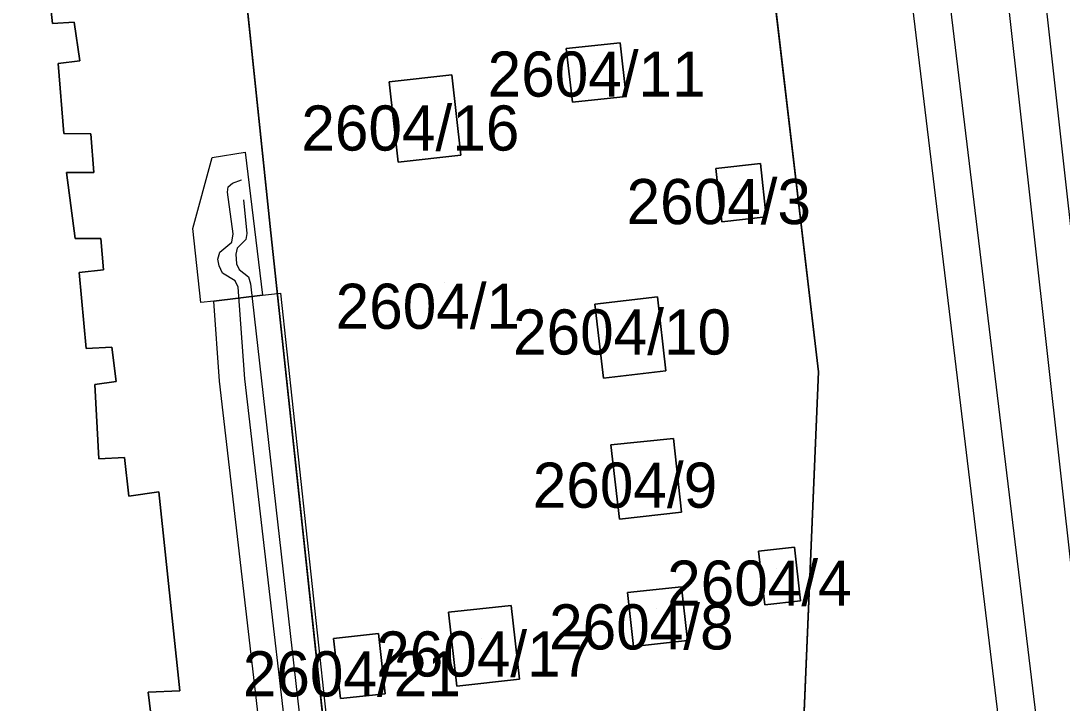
# Model space of a CAD drawing. Extents: x -263423 to -261326, y -1240067 to -1237864.
# Drawn here: x -263308.07 to -263261.89, y -1238978.06 to -1238947.82 of the extents above; entities that cross this region are included whole.
import ezdxf

# ---------------------------------------------------------------- set-up
doc = ezdxf.new("R2010")
doc.units = 0
for name, color, linetype in [('body_kn', 7, 'Continuous'), ('kladpar_druhypozemkov', 7, 'Continuous'), ('kladpar_hranice', 7, 'Continuous'), ('kladpar_parcelnecisla', 7, 'Continuous'), ('kladpar_plochy', 7, 'Continuous'), ('linie', 7, 'Continuous'), ('tarchy_linie', 7, 'Continuous')]:
    doc.layers.add(name, color=color, linetype=linetype)

msp = doc.modelspace()

# ---------------------------------------------------------------- linework, layer by layer
at = {"layer": 'body_kn'}
for p, q in [((-263306.66, -1238947.94), (-263306.66, -1238947.94)), ((-263305.7, -1238947.88), (-263305.7, -1238947.88)), ((-263281.49, -1238948.79), (-263281.49, -1238948.79)), ((-263283.88, -1238949.05), (-263283.88, -1238949.05)), ((-263283.88, -1238949.05), (-263283.88, -1238949.05)), ((-263306.41, -1238949.71), (-263306.41, -1238949.71)), ((-263305.45, -1238949.59), (-263305.45, -1238949.59)), ((-263288.96, -1238950.21), (-263288.96, -1238950.21)), ((-263291.74, -1238950.52), (-263291.74, -1238950.52)), ((-263291.74, -1238950.52), (-263291.74, -1238950.52)), ((-263281.22, -1238951.17), (-263281.22, -1238951.17)), ((-263283.61, -1238951.43), (-263283.61, -1238951.43)), ((-263306.16, -1238952.82), (-263306.16, -1238952.82)), ((-263304.96, -1238952.83), (-263304.96, -1238952.83)), ((-263299.58, -1238953.88), (-263299.58, -1238953.88)), ((-263298.12, -1238953.64), (-263298.12, -1238953.64)), ((-263288.56, -1238953.78), (-263288.56, -1238953.78)), ((-263291.34, -1238954.09), (-263291.34, -1238954.09)), ((-263277.25, -1238954.36), (-263277.25, -1238954.36)), ((-263277.25, -1238954.36), (-263277.25, -1238954.36)), ((-263275.27, -1238954.14), (-263275.27, -1238954.14)), ((-263306.04, -1238954.54), (-263306.04, -1238954.54)), ((-263304.83, -1238954.54), (-263304.83, -1238954.54)), ((-263298.28, -1238954.87), (-263298.28, -1238954.87)), ((-263298.87, -1238955.18), (-263298.87, -1238955.18)), ((-263298.68, -1238955.01), (-263298.68, -1238955.01)), ((-263298.91, -1238955.42), (-263298.91, -1238955.42)), ((-263298.2, -1238955.75), (-263298.2, -1238955.75)), ((-263276.99, -1238956.73), (-263276.99, -1238956.73)), ((-263275.01, -1238956.51), (-263275.01, -1238956.51)), ((-263300.44, -1238957.02), (-263300.44, -1238957.02)), ((-263305.66, -1238957.46), (-263305.66, -1238957.46)), ((-263304.52, -1238957.46), (-263304.52, -1238957.46)), ((-263298.72, -1238957.63), (-263298.72, -1238957.63)), ((-263298.66, -1238957.26), (-263298.66, -1238957.26)), ((-263298.09, -1238957.51), (-263298.09, -1238957.51)), ((-263298.05, -1238957.25), (-263298.05, -1238957.25)), ((-263296.98, -1238957.22), (-263296.98, -1238957.22)), ((-263299.24, -1238958.07), (-263299.24, -1238958.07)), ((-263298.47, -1238957.89), (-263298.47, -1238957.89)), ((-263299.33, -1238958.38), (-263299.33, -1238958.38)), ((-263298.54, -1238958.16), (-263298.54, -1238958.16)), ((-263298.5, -1238958.59), (-263298.5, -1238958.59)), ((-263305.48, -1238958.98), (-263305.48, -1238958.98)), ((-263304.4, -1238958.85), (-263304.4, -1238958.85)), ((-263299.28, -1238958.68), (-263299.28, -1238958.68)), ((-263299.12, -1238959), (-263299.12, -1238959)), ((-263298.39, -1238958.84), (-263298.39, -1238958.84)), ((-263298.56, -1238959.35), (-263298.56, -1238959.35)), ((-263297.97, -1238959.17), (-263297.97, -1238959.17)), ((-263297.89, -1238959.47), (-263297.89, -1238959.47)), ((-263298.43, -1238959.63), (-263298.43, -1238959.63)), ((-263297.36, -1238959.98), (-263297.36, -1238959.98)), ((-263296.55, -1238959.89), (-263296.55, -1238959.89)), ((-263300.09, -1238960.31), (-263300.09, -1238960.31)), ((-263300.09, -1238960.31), (-263300.09, -1238960.31)), ((-263299.51, -1238960.24), (-263299.51, -1238960.24)), ((-263282.61, -1238960.37), (-263282.61, -1238960.37)), ((-263282.61, -1238960.37), (-263282.61, -1238960.37)), ((-263279.84, -1238960.05), (-263279.84, -1238960.05)), ((-263304.03, -1238962.28), (-263304.03, -1238962.28)), ((-263305.17, -1238962.34), (-263305.17, -1238962.34)), ((-263298.14, -1238963.68), (-263298.14, -1238963.68)), ((-263282.23, -1238963.65), (-263282.23, -1238963.65)), ((-263279.46, -1238963.33), (-263279.46, -1238963.33)), ((-263272.69, -1238963.38), (-263272.69, -1238963.38)), ((-263304.79, -1238963.93), (-263304.79, -1238963.93)), ((-263303.84, -1238963.8), (-263303.84, -1238963.8)), ((-263299.26, -1238963.79), (-263299.26, -1238963.79)), ((-263279.13, -1238966.33), (-263279.13, -1238966.33)), ((-263281.91, -1238966.61), (-263281.91, -1238966.61)), ((-263281.91, -1238966.61), (-263281.91, -1238966.61)), ((-263304.61, -1238967.23), (-263304.61, -1238967.23)), ((-263303.47, -1238967.17), (-263303.47, -1238967.17)), ((-263301.95, -1238968.69), (-263301.95, -1238968.69)), ((-263303.28, -1238968.88), (-263303.28, -1238968.88)), ((-263278.77, -1238969.59), (-263278.77, -1238969.59)), ((-263281.52, -1238969.91), (-263281.52, -1238969.91)), ((-263275.35, -1238971.32), (-263275.35, -1238971.32)), ((-263275.35, -1238971.32), (-263275.35, -1238971.32)), ((-263273.76, -1238971.15), (-263273.76, -1238971.15)), ((-263278.77, -1238972.9), (-263278.77, -1238972.9)), ((-263281.16, -1238973.16), (-263281.16, -1238973.16)), ((-263281.16, -1238973.16), (-263281.16, -1238973.16)), ((-263286.33, -1238973.73), (-263286.33, -1238973.73)), ((-263275.08, -1238973.7), (-263275.08, -1238973.7)), ((-263273.49, -1238973.53), (-263273.49, -1238973.53)), ((-263289.11, -1238974.03), (-263289.11, -1238974.03)), ((-263289.11, -1238974.03), (-263289.11, -1238974.03)), ((-263294.2, -1238975.19), (-263294.2, -1238975.19)), ((-263294.2, -1238975.19), (-263294.2, -1238975.19)), ((-263292.21, -1238974.98), (-263292.21, -1238974.98)), ((-263280.9, -1238975.55), (-263280.9, -1238975.55)), ((-263278.51, -1238975.29), (-263278.51, -1238975.29)), ((-263285.95, -1238977), (-263285.95, -1238977)), ((-263301.02, -1238977.51), (-263301.02, -1238977.51)), ((-263288.73, -1238977.3), (-263288.73, -1238977.3)), ((-263302.42, -1238977.57), (-263302.42, -1238977.57)), ((-263293.9, -1238977.86), (-263293.9, -1238977.86)), ((-263291.91, -1238977.65), (-263291.91, -1238977.65))]:
    msp.add_line(p, q, dxfattribs=at)
at = {"layer": 'kladpar_druhypozemkov'}
for p, q in [((-263282.66, -1238949.61), (-263282.66, -1238949.61)), ((-263290.32, -1238951.69), (-263290.32, -1238951.69)), ((-263276.2, -1238955.27), (-263276.2, -1238955.27)), ((-263289.27, -1238959.41), (-263289.27, -1238959.41)), ((-263281.03, -1238960.86), (-263281.03, -1238960.86)), ((-263281.03, -1238967.86), (-263281.03, -1238967.86)), ((-263274.57, -1238972.11), (-263274.57, -1238972.11)), ((-263279.9, -1238973.87), (-263279.9, -1238973.87)), ((-263287.62, -1238975.19), (-263287.62, -1238975.19)), ((-263293.02, -1238976.32), (-263293.02, -1238976.32))]:
    msp.add_line(p, q, dxfattribs=at)
at = {"layer": 'kladpar_hranice'}
for points in [[(-263258.11, -1239094.68), (-263266.39, -1239020.81), (-263271.05, -1239004.26), (-263273.45, -1238981.24), (-263272.69, -1238963.38), (-263275.35, -1238940.82), (-263277.02, -1238936.59), (-263263.92, -1238921.66), (-263263.41, -1238921.04), (-263262.39, -1238919.82), (-263261.31, -1238920.2)], [(-263291.24, -1239010.33), (-263291.93, -1239004.18), (-263296.98, -1238957.22), (-263300.35, -1238925), (-263297.46, -1238923.54)], [(-263300.35, -1238925), (-263296.98, -1238957.22), (-263291.93, -1239004.18)], [(-263275.35, -1238940.82), (-263272.69, -1238963.38), (-263273.45, -1238981.24)], [(-263307.03, -1238944.64), (-263306.66, -1238947.94), (-263305.7, -1238947.88), (-263305.45, -1238949.59), (-263306.41, -1238949.71), (-263306.16, -1238952.82), (-263304.96, -1238952.83), (-263304.83, -1238954.54), (-263306.04, -1238954.54), (-263305.66, -1238957.46), (-263304.52, -1238957.46), (-263304.4, -1238958.85), (-263305.48, -1238958.98), (-263305.17, -1238962.34), (-263304.03, -1238962.28), (-263303.84, -1238963.8), (-263304.79, -1238963.93), (-263304.61, -1238967.23), (-263303.47, -1238967.17), (-263303.28, -1238968.88), (-263301.95, -1238968.69), (-263301.02, -1238977.51), (-263302.42, -1238977.57), (-263302.23, -1238979.16)], [(-263302.23, -1238979.16), (-263302.42, -1238977.57), (-263301.02, -1238977.51), (-263301.95, -1238968.69), (-263303.28, -1238968.88), (-263303.47, -1238967.17), (-263304.61, -1238967.23), (-263304.79, -1238963.93), (-263303.84, -1238963.8), (-263304.03, -1238962.28), (-263305.17, -1238962.34), (-263305.48, -1238958.98), (-263304.4, -1238958.85), (-263304.52, -1238957.46), (-263305.66, -1238957.46), (-263306.04, -1238954.54), (-263304.83, -1238954.54), (-263304.96, -1238952.83), (-263306.16, -1238952.82), (-263306.41, -1238949.71), (-263305.45, -1238949.59), (-263305.7, -1238947.88), (-263306.66, -1238947.94), (-263307.03, -1238944.64)], [(-263281.49, -1238948.79), (-263283.88, -1238949.05), (-263283.61, -1238951.43), (-263281.22, -1238951.17), (-263281.49, -1238948.79)], [(-263283.88, -1238949.05), (-263281.49, -1238948.79), (-263281.22, -1238951.17), (-263283.61, -1238951.43), (-263283.88, -1238949.05)], [(-263288.96, -1238950.21), (-263291.74, -1238950.52), (-263291.34, -1238954.09), (-263288.56, -1238953.78), (-263288.96, -1238950.21)], [(-263291.74, -1238950.52), (-263288.96, -1238950.21), (-263288.56, -1238953.78), (-263291.34, -1238954.09), (-263291.74, -1238950.52)], [(-263275.27, -1238954.14), (-263277.25, -1238954.36), (-263276.99, -1238956.73), (-263275.01, -1238956.51), (-263275.27, -1238954.14)], [(-263277.25, -1238954.36), (-263275.27, -1238954.14), (-263275.01, -1238956.51), (-263276.99, -1238956.73), (-263277.25, -1238954.36)], [(-263279.46, -1238963.33), (-263279.84, -1238960.05), (-263282.61, -1238960.37), (-263282.23, -1238963.65), (-263279.46, -1238963.33)], [(-263282.61, -1238960.37), (-263279.84, -1238960.05), (-263279.46, -1238963.33), (-263282.23, -1238963.65), (-263282.61, -1238960.37)], [(-263278.77, -1238969.59), (-263279.13, -1238966.33), (-263281.91, -1238966.61), (-263281.52, -1238969.91), (-263278.77, -1238969.59)], [(-263281.91, -1238966.61), (-263279.13, -1238966.33), (-263278.77, -1238969.59), (-263281.52, -1238969.91), (-263281.91, -1238966.61)], [(-263273.49, -1238973.53), (-263273.76, -1238971.15), (-263275.35, -1238971.32), (-263275.08, -1238973.7), (-263273.49, -1238973.53)], [(-263275.35, -1238971.32), (-263273.76, -1238971.15), (-263273.49, -1238973.53), (-263275.08, -1238973.7), (-263275.35, -1238971.32)], [(-263278.51, -1238975.29), (-263278.77, -1238972.9), (-263281.16, -1238973.16), (-263280.9, -1238975.55), (-263278.51, -1238975.29)], [(-263281.16, -1238973.16), (-263278.77, -1238972.9), (-263278.51, -1238975.29), (-263280.9, -1238975.55), (-263281.16, -1238973.16)], [(-263288.73, -1238977.3), (-263285.95, -1238977), (-263286.33, -1238973.73), (-263289.11, -1238974.03), (-263288.73, -1238977.3)], [(-263289.11, -1238974.03), (-263286.33, -1238973.73), (-263285.95, -1238977), (-263288.73, -1238977.3), (-263289.11, -1238974.03)], [(-263293.9, -1238977.86), (-263291.91, -1238977.65), (-263292.21, -1238974.98), (-263294.2, -1238975.19), (-263293.9, -1238977.86)], [(-263294.2, -1238975.19), (-263292.21, -1238974.98), (-263291.91, -1238977.65), (-263293.9, -1238977.86), (-263294.2, -1238975.19)]]:
    msp.add_lwpolyline(points, dxfattribs=at)
at = {"layer": 'kladpar_plochy'}
for p, q in [((-263296.98, -1238957.22), (-263300.35, -1238925)), ((-263275.35, -1238940.82), (-263272.69, -1238963.38)), ((-263272.69, -1238963.38), (-263275.35, -1238940.82)), ((-263281.49, -1238948.79), (-263283.88, -1238949.05)), ((-263281.22, -1238951.17), (-263281.49, -1238948.79)), ((-263283.88, -1238949.05), (-263283.61, -1238951.43)), ((-263288.96, -1238950.21), (-263291.74, -1238950.52)), ((-263288.56, -1238953.78), (-263288.96, -1238950.21)), ((-263291.74, -1238950.52), (-263291.34, -1238954.09)), ((-263283.61, -1238951.43), (-263281.22, -1238951.17)), ((-263291.34, -1238954.09), (-263288.56, -1238953.78)), ((-263275.27, -1238954.14), (-263277.25, -1238954.36)), ((-263277.25, -1238954.36), (-263276.99, -1238956.73)), ((-263275.01, -1238956.51), (-263275.27, -1238954.14)), ((-263276.99, -1238956.73), (-263275.01, -1238956.51)), ((-263291.93, -1239004.18), (-263296.98, -1238957.22)), ((-263279.84, -1238960.05), (-263282.61, -1238960.37)), ((-263282.61, -1238960.37), (-263282.23, -1238963.65)), ((-263279.46, -1238963.33), (-263279.84, -1238960.05)), ((-263282.23, -1238963.65), (-263279.46, -1238963.33)), ((-263272.69, -1238963.38), (-263273.45, -1238981.24)), ((-263273.45, -1238981.24), (-263272.69, -1238963.38)), ((-263279.13, -1238966.33), (-263281.91, -1238966.61)), ((-263278.77, -1238969.59), (-263279.13, -1238966.33)), ((-263281.91, -1238966.61), (-263281.52, -1238969.91)), ((-263281.52, -1238969.91), (-263278.77, -1238969.59)), ((-263273.76, -1238971.15), (-263275.35, -1238971.32)), ((-263275.35, -1238971.32), (-263275.08, -1238973.7)), ((-263273.49, -1238973.53), (-263273.76, -1238971.15)), ((-263278.77, -1238972.9), (-263281.16, -1238973.16)), ((-263278.51, -1238975.29), (-263278.77, -1238972.9)), ((-263281.16, -1238973.16), (-263280.9, -1238975.55)), ((-263286.33, -1238973.73), (-263289.11, -1238974.03)), ((-263285.95, -1238977), (-263286.33, -1238973.73)), ((-263275.08, -1238973.7), (-263273.49, -1238973.53)), ((-263289.11, -1238974.03), (-263288.73, -1238977.3)), ((-263292.21, -1238974.98), (-263294.2, -1238975.19)), ((-263294.2, -1238975.19), (-263293.9, -1238977.86)), ((-263291.91, -1238977.65), (-263292.21, -1238974.98)), ((-263280.9, -1238975.55), (-263278.51, -1238975.29)), ((-263288.73, -1238977.3), (-263285.95, -1238977)), ((-263293.9, -1238977.86), (-263291.91, -1238977.65))]:
    msp.add_line(p, q, dxfattribs=at)
for points in [[(-263300.35, -1238925), (-263296.98, -1238957.22), (-263291.93, -1239004.18)], [(-263307.03, -1238944.64), (-263306.66, -1238947.94), (-263305.7, -1238947.88), (-263305.45, -1238949.59), (-263306.41, -1238949.71), (-263306.16, -1238952.82), (-263304.96, -1238952.83), (-263304.83, -1238954.54), (-263306.04, -1238954.54), (-263305.66, -1238957.46), (-263304.52, -1238957.46), (-263304.4, -1238958.85), (-263305.48, -1238958.98), (-263305.17, -1238962.34), (-263304.03, -1238962.28), (-263303.84, -1238963.8), (-263304.79, -1238963.93), (-263304.61, -1238967.23), (-263303.47, -1238967.17), (-263303.28, -1238968.88), (-263301.95, -1238968.69), (-263301.02, -1238977.51), (-263302.42, -1238977.57), (-263302.23, -1238979.16)], [(-263302.23, -1238979.16), (-263302.42, -1238977.57), (-263301.02, -1238977.51), (-263301.95, -1238968.69), (-263303.28, -1238968.88), (-263303.47, -1238967.17), (-263304.61, -1238967.23), (-263304.79, -1238963.93), (-263303.84, -1238963.8), (-263304.03, -1238962.28), (-263305.17, -1238962.34), (-263305.48, -1238958.98), (-263304.4, -1238958.85), (-263304.52, -1238957.46), (-263305.66, -1238957.46), (-263306.04, -1238954.54), (-263304.83, -1238954.54), (-263304.96, -1238952.83), (-263306.16, -1238952.82), (-263306.41, -1238949.71), (-263305.45, -1238949.59), (-263305.7, -1238947.88), (-263306.66, -1238947.94), (-263307.03, -1238944.64)]]:
    msp.add_lwpolyline(points, dxfattribs=at)
for points in [[(-263283.88, -1238949.05), (-263281.49, -1238948.79), (-263281.22, -1238951.17), (-263283.61, -1238951.43)], [(-263291.74, -1238950.52), (-263288.96, -1238950.21), (-263288.56, -1238953.78), (-263291.34, -1238954.09)], [(-263277.25, -1238954.36), (-263275.27, -1238954.14), (-263275.01, -1238956.51), (-263276.99, -1238956.73)], [(-263282.61, -1238960.37), (-263279.84, -1238960.05), (-263279.46, -1238963.33), (-263282.23, -1238963.65)], [(-263281.91, -1238966.61), (-263279.13, -1238966.33), (-263278.77, -1238969.59), (-263281.52, -1238969.91)], [(-263275.35, -1238971.32), (-263273.76, -1238971.15), (-263273.49, -1238973.53), (-263275.08, -1238973.7)], [(-263281.16, -1238973.16), (-263278.77, -1238972.9), (-263278.51, -1238975.29), (-263280.9, -1238975.55)], [(-263289.11, -1238974.03), (-263286.33, -1238973.73), (-263285.95, -1238977), (-263288.73, -1238977.3)], [(-263294.2, -1238975.19), (-263292.21, -1238974.98), (-263291.91, -1238977.65), (-263293.9, -1238977.86)]]:
    msp.add_lwpolyline(points, close=True, dxfattribs=at)
at = {"layer": 'linie'}
msp.add_lwpolyline([(-263286.63, -1239124.36), (-263290.39, -1239090.28), (-263293.12, -1239065.55), (-263294.3, -1239054.85), (-263295.41, -1239044.74), (-263298.92, -1239012.95), (-263300.13, -1239005.16), (-263299.56, -1239005.08), (-263291.93, -1239004.18), (-263296.98, -1238957.22), (-263300.35, -1238925), (-263300.63, -1238922.32), (-263318.75, -1238915.36), (-263334.72, -1238909.49)], dxfattribs=at)
at = {"layer": 'tarchy_linie'}
for points in [[(-263252.22, -1239103.44), (-263258.57, -1239048), (-263263.19, -1238991.32), (-263269.43, -1238939.62), (-263270.23, -1238928.85), (-263268.71, -1238927.12), (-263266.75, -1238924.88), (-263265.28, -1238923.21)], [(-263265.28, -1238923.21), (-263257.95, -1238989.06), (-263253.65, -1238988.11), (-263253.45, -1238989.66), (-263253.43, -1238989.84), (-263253.22, -1238991.5), (-263257.5, -1238992.9), (-263244.69, -1239097.79)], [(-263266.75, -1238924.88), (-263259.4, -1238990.97), (-263246.14, -1239099.52), (-263232.99, -1239230.04), (-263220.98, -1239335.65), (-263211.76, -1239426.52), (-263207.3, -1239462.55), (-263205.02, -1239481.01), (-263201.52, -1239486.01), (-263201.02, -1239495.61), (-263202.52, -1239500.01), (-263193.1, -1239574.41)], [(-263268.71, -1238927.12), (-263267.79, -1238939.46), (-263261.39, -1238992.43), (-263256.88, -1239047.83), (-263250.48, -1239103.25), (-263243.25, -1239168.79), (-263236.15, -1239234.34), (-263229.56, -1239288.24), (-263223.56, -1239342.68), (-263214.78, -1239419.75), (-263206.52, -1239497.31), (-263198.58, -1239574.76), (-263191.68, -1239638.38), (-263185.41, -1239700.03)], [(-263300.09, -1238960.31), (-263300.44, -1238957.02), (-263299.58, -1238953.88), (-263298.12, -1238953.64), (-263297.36, -1238959.98), (-263299.51, -1238960.24), (-263300.09, -1238960.31)], [(-263295.94, -1239010.17), (-263296.91, -1239000.15), (-263298.23, -1238989.07), (-263298.14, -1238988.79), (-263297.89, -1238988.65), (-263295.65, -1238988.42), (-263295.4, -1238988.28), (-263295.31, -1238988), (-263298.14, -1238963.68), (-263298.43, -1238959.63), (-263298.56, -1238959.35), (-263299.12, -1238959), (-263299.28, -1238958.68), (-263299.33, -1238958.38), (-263299.24, -1238958.07), (-263298.72, -1238957.63), (-263298.66, -1238957.26), (-263298.91, -1238955.42), (-263298.87, -1238955.18), (-263298.68, -1238955.01), (-263298.28, -1238954.87)], [(-263298.2, -1238955.75), (-263298.05, -1238957.25), (-263298.09, -1238957.51), (-263298.47, -1238957.89), (-263298.54, -1238958.16), (-263298.5, -1238958.59), (-263298.39, -1238958.84), (-263297.97, -1238959.17), (-263297.89, -1238959.47), (-263294.6, -1238988.39), (-263294.69, -1238988.67), (-263294.94, -1238988.81), (-263297.27, -1238989.04), (-263297.52, -1238989.18), (-263297.61, -1238989.46), (-263296.32, -1239000.3), (-263295.38, -1239010.85)], [(-263297.13, -1239009.56), (-263298.03, -1239000.27), (-263299.37, -1238988.97), (-263299.09, -1238988.03), (-263298.23, -1238987.56), (-263296.52, -1238987.38), (-263299.26, -1238963.79), (-263299.51, -1238960.24), (-263297.36, -1238959.98), (-263296.55, -1238959.89), (-263293.46, -1238988.49), (-263293.74, -1238989.43), (-263294.6, -1238989.9), (-263296.4, -1238990.09), (-263295.2, -1239000.18), (-263294.24, -1239010.97)]]:
    msp.add_lwpolyline(points, dxfattribs=at)

# ---------------------------------------------------------------- texts
at = {"layer": 'kladpar_parcelnecisla'}
for s, p in [('2604/11', (-263287.37, -1238951.18)), ('2604/16', (-263295.63, -1238953.57)), ('2604/3', (-263281.21, -1238956.83)), ('2604/1', (-263294.109, -1238961.47)), ('2604/10', (-263286.241, -1238962.61)), ('2604/9', (-263285.368, -1238969.4)), ('2604/4', (-263279.408, -1238973.74)), ('2604/8', (-263284.642, -1238975.68)), ('2604/17', (-263292.312, -1238976.88)), ('2604/21', (-263298.226, -1238977.76))]:
    msp.add_text(s, height=2, dxfattribs=at).set_placement(p)

doc.saveas('drawing.dxf')
